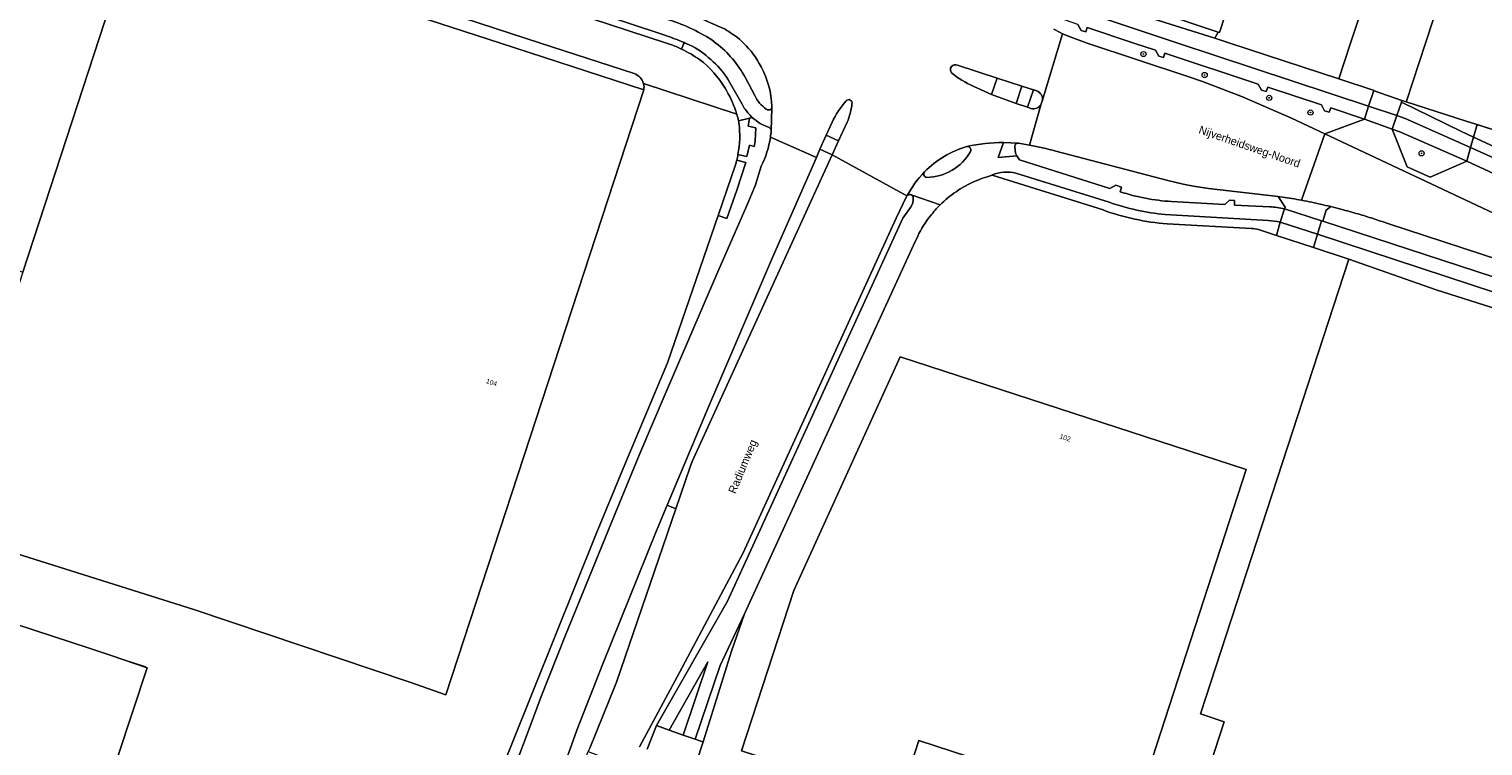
# Model space of a CAD drawing. Header units: metres. Extents: x 151448 to 154749, y 463108 to 465296.
# Tile 330 of 449: x 152975 to 153199, y 464391 to 464502. Entities that reach past the tile are written whole.
import ezdxf
from ezdxf.enums import TextEntityAlignment as Align

# ---------------------------------------------------------------- set-up
doc = ezdxf.new("R2010")
doc.units = ezdxf.units.M
doc.layers.get('0').update_dxf_attribs({"lineweight": 9})
for name, color, linetype, lineweight in [('B-PV-GR-BEPLANTING_CULTUUR_BODEMBEDEKKER-GV', 253, 'Continuous', 9), ('B-PV-GR-BOOM-S', 253, 'Continuous', 9), ('B-PV-GR-GROENVOORZIENING-GV', 253, 'Continuous', 9), ('B-PV-GR-HAAG-GV', 253, 'Continuous', 9), ('B-PV-IE-TERREINAFSCHEIDING_KUNSTMATIG_HEKWERK-G', 253, 'Continuous', 9), ('B-PV-OG-BEBOUWING-GV', 1, 'Continuous', 9), ('B-PV-OG-BEBOUWING-T18', 2, 'Continuous', 9), ('B-PV-OG-TERREIN_BEGROEID-GV', 253, 'Continuous', 9), ('B-PV-OG-TERREIN_ERF-GV', 253, 'Continuous', 9), ('B-PV-OG-TOPOGRAFIE-T18', 2, 'Continuous', 9), ('B-PV-VH-GESLOTENVERHARDING_ASFALT-GV', 253, 'Continuous', 9), ('B-PV-VH-OPENVERHARDING_BETONSTRAATSTEEN-GV', 253, 'Continuous', 9), ('B-PV-VH-OPENVERHARDING_STRAATBAKSTEEN-GV', 253, 'Continuous', 9), ('B-PV-VH-OPENVERHARDING_TEGEL-GV', 253, 'Continuous', 9)]:
    doc.layers.add(name, color=color, linetype=linetype, lineweight=lineweight)
doc.styles.add('Drong', font='txt', dxfattribs={"height": 1.8})
doc.styles.add('NLCS-ISO', font='txt')

# ---------------------------------------------------------------- blocks, each defined once
blk = doc.blocks.new('SGR-BOOM_GBKN-SO')
at = {"linetype": 'ByBlock', "lineweight": 18}
h = blk.add_hatch(color=0, dxfattribs=at)
h.dxf.hatch_style = 1
edge = h.paths.add_edge_path()
edge.add_arc((0, 0), 0.25, 0, 360)
at = {"color": 0, "linetype": 'ByBlock', "lineweight": 18}
for radius in [2, 0.25]:
    blk.add_circle((0, 0), radius, dxfattribs=at)
at = {"color": 0, "linetype": 'ByBlock', "lineweight": 18, "style": 'NLCS-ISO'}
blk.add_attdef('SOORT', (2.5, 0), '', height=1.5, dxfattribs=at)

msp = doc.modelspace()

# ---------------------------------------------------------------- linework, layer by layer
at = {"layer": 'B-PV-GR-BEPLANTING_CULTUUR_BODEMBEDEKKER-GV', "flags": 128}
msp.add_lwpolyline([(153196.7, 464487.936), (153187.464, 464490.897), (153186.784, 464491.115), (153186.711, 464490.866), (153195.919, 464486.373), (153197.843, 464485.434), (153198.405, 464487.39), (153198.189, 464487.459)], close=True, dxfattribs=at)
at = {"layer": 'B-PV-GR-GROENVOORZIENING-GV', "flags": 128}
for points in [[(153110.264, 464476.346), (153108.611, 464472.926), (153084.914, 464421.166), (153075.067, 464402.651), (153068.903, 464391.176)], [(153070.099, 464390.773), (153071.539, 464394.478), (153082.517, 464413.704), (153109.622, 464472.933), (153110.809, 464474.573)]]:
    msp.add_lwpolyline(points, dxfattribs=at)
at = {"layer": 'B-PV-GR-GROENVOORZIENING-GV'}
for points in [[(153110.926, 464476.52, 0.3657049), (153110.264, 464476.346)], [(153110.809, 464474.573, 0.1747729), (153111.227, 464476.072)], [(153111.227, 464476.072, 0.2738919), (153110.926, 464476.52)]]:
    msp.add_lwpolyline(points, format="xyb", dxfattribs=at)
at = {"layer": 'B-PV-GR-HAAG-GV', "flags": 128}
for points in [[(153110.264, 464476.346), (153108.611, 464472.926), (153084.914, 464421.166), (153075.067, 464402.651), (153068.903, 464391.176)], [(153070.099, 464390.773), (153071.539, 464394.478), (153082.517, 464413.704), (153109.622, 464472.933), (153110.809, 464474.573)]]:
    msp.add_lwpolyline(points, dxfattribs=at)
at = {"layer": 'B-PV-GR-HAAG-GV'}
for points in [[(153110.926, 464476.52, 0.3657049), (153110.264, 464476.346)], [(153110.809, 464474.573, 0.1747729), (153111.227, 464476.072)], [(153111.227, 464476.072, 0.2738919), (153110.926, 464476.52)]]:
    msp.add_lwpolyline(points, format="xyb", dxfattribs=at)
at = {"layer": 'B-PV-IE-TERREINAFSCHEIDING_KUNSTMATIG_HEKWERK-G', "flags": 128}
for points in [[(153196.526, 464518.532), (153190.432, 464500)], [(153182.531, 464492.526), (153182.514, 464492.651), (153177.013, 464494.463), (153160.198, 464500)], [(153190.432, 464500), (153187.471, 464491.008)], [(153187.471, 464491.008), (153187.472, 464490.946), (153187.464, 464490.897), (153198.189, 464487.459)], [(153198.189, 464487.459), (153207.378, 464484.514)], [(152876.079, 464441.689), (152983.828, 464406.416)], [(152983.828, 464406.416), (152987.375, 464405.236)], [(152987.375, 464405.236), (152992.478, 464403.565), (152992.478, 464403.46)], [(152992.478, 464403.46), (152987.375, 464405.236)], [(152985.968, 464382.813), (152992.774, 464403.357), (152992.478, 464403.46)]]:
    msp.add_lwpolyline(points, dxfattribs=at)
at = {"layer": 'B-PV-OG-BEBOUWING-GV', "flags": 128}
for points in [[(152908.461, 464540.424), (152906.97, 464535.846), (152902.323, 464521.575), (152900.955, 464517.373), (152899.529, 464512.994), (152897.463, 464506.649), (152895.734, 464501.34), (152895.298, 464500), (152892.359, 464490.975), (152902.331, 464487.817), (152973.583, 464464.578), (152989.597, 464513.679), (152987.157, 464514.5), (152982.921, 464515.926), (152984.453, 464520.675), (152909.999, 464545.147), (152909.545, 464543.753)], [(153069.573, 464492.786), (153047.42, 464500), (153008.319, 464512.734), (153000, 464515.442), (152991.145, 464518.363), (152989.597, 464513.679), (152973.583, 464464.578), (152960.621, 464424.837), (152965.917, 464423.128), (153000, 464412.399), (153033.406, 464401.137), (153038.955, 464399.213)], [(153109.198, 464451.469), (153092.765, 464415.355), (153084.699, 464390.522), (153109.004, 464382.594), (153112.086, 464392.111), (153145.535, 464381.216), (153162.718, 464434.064)]]:
    msp.add_lwpolyline(points, close=True, dxfattribs=at)
msp.add_lwpolyline([(153148.68, 464504.917), (153158.36, 464501.685), (153158.57, 464501.615), (153167.353, 464528.55)], dxfattribs=at)
at = {"layer": 'B-PV-OG-TERREIN_BEGROEID-GV', "flags": 128}
for points in [[(153018.072, 464517.957), (153058.589, 464504.734), (153073.094, 464500), (153073.721, 464499.796)], [(153082.136, 464502.127), (153079.184, 464503.457), (153077.48, 464504.225), (153050.21, 464516.559)], [(153072.842, 464501.212), (153061.429, 464504.962)], [(153174.876, 464485.954), (153181.011, 464488.212), (153175.786, 464489.968), (153175.555, 464489.297), (153174.797, 464489.515), (153174.37, 464490.432), (153166.031, 464493.186), (153165.785, 464492.508), (153165.053, 464492.737), (153164.572, 464493.638), (153150.148, 464498.423), (153149.929, 464497.746), (153149.184, 464497.986), (153148.702, 464498.883), (153145.34, 464500), (153138.141, 464502.392), (153137.915, 464501.715), (153137.176, 464501.941), (153136.701, 464502.877), (153134.592, 464503.607)], [(153080.098, 464500.478), (153080.734, 464499.999)], [(153084.992, 464499.999), (153084.366, 464500.575)], [(153135.894, 464500.796), (153138.11, 464500), (153153.675, 464494.806), (153155.96, 464494.065), (153162.128, 464491.668), (153169.721, 464488.377), (153174.862, 464485.961), (153174.876, 464485.954)], [(153075.389, 464499.071), (153075.791, 464500.072)], [(153085.301, 464494.612), (153086.723, 464491.872)], [(153088.514, 464489.792), (153088.547, 464489.763), (153088.583, 464489.736), (153088.62, 464489.713), (153088.66, 464489.693), (153088.701, 464489.676), (153088.743, 464489.663), (153088.787, 464489.654), (153088.831, 464489.649), (153088.875, 464489.647), (153088.919, 464489.649), (153088.963, 464489.655), (153089.006, 464489.665), (153089.049, 464489.678), (153089.089, 464489.695), (153089.129, 464489.716), (153089.166, 464489.74), (153089.201, 464489.767), (153089.234, 464489.796), (153089.264, 464489.829), (153089.291, 464489.864), (153089.315, 464489.901), (153089.336, 464489.94), (153089.353, 464489.981), (153089.367, 464490.023), (153089.382, 464490.067), (153089.383, 464490.111), (153089.385, 464490.179)], [(153086.349, 464488.489), (153085.908, 464488.376), (153085.687, 464487.139), (153086.894, 464486.878), (153086.792, 464484.803), (153086.627, 464484.011), (153085.927, 464484.186), (153085.509, 464482.442), (153084.134, 464482.76)], [(153089.268, 464486.394), (153089.274, 464486.413), (153089.287, 464486.45)], [(153126.92, 464483.966), (153127.054, 464482.963), (153127.272, 464482.581), (153127.65, 464481.921), (153141.638, 464477.508), (153142.542, 464478.005), (153143.416, 464477.712), (153143.21, 464477.009)], [(153129.209, 464484.225), (153127.497, 464484.495)], [(153168.622, 464474.339), (153168.71, 464474.615), (153167.664, 464476.26), (153156.902, 464477.506), (153154.57, 464477.845), (153152.942, 464478.162), (153150.581, 464478.736), (153133.253, 464483.289)], [(153083.943, 464481.876), (153085.334, 464481.5), (153083.953, 464477.222), (153082.417, 464472.884), (153081.065, 464473.344), (153073.259, 464450.538), (153066.64, 464434.842), (153062.208, 464424.11), (153046.069, 464383.904), (153039.626, 464365.626), (153036.96, 464366.48), (153024.899, 464325.252), (153012.355, 464271.021), (153009.4, 464271.985), (153009.346, 464271.789), (153007.913, 464266.612), (153007.321, 464264.474)], [(153050.243, 464389.718), (153051.835, 464393.939), (153053.715, 464398.921), (153057.477, 464408.403), (153065.15, 464427.222), (153069.131, 464436.865), (153072.706, 464445.321), (153080.795, 464464.139), (153085.684, 464475.362), (153086.827, 464478.097), (153087.737, 464480.94)], [(153151.148, 464475.489), (153159.387, 464475.005), (153160.148, 464475.679), (153160.912, 464475.649), (153160.894, 464474.928), (153166.349, 464474.67)], [(153177.352, 464474.299), (153175.777, 464474.701), (153175.083, 464474.14), (153174.555, 464472.441), (153206.254, 464462.091), (153204.753, 464465.483), (153204.748, 464465.495), (153184.595, 464472.078)]]:
    msp.add_lwpolyline(points, dxfattribs=at)
at = {"layer": 'B-PV-OG-TERREIN_BEGROEID-GV'}
for points in [[(153073, 464503.738, -0.0679398), (153080.098, 464500.478)], [(153075.791, 464500.072, 0.0183256), (153072.842, 464501.212)], [(153084.366, 464500.575, 0.0349176), (153082.136, 464502.127)], [(153132.957, 464502.161, 0.022716), (153134.315, 464501.444)], [(153134.315, 464501.444, 0.0254625), (153135.894, 464500.796)], [(153073.721, 464499.796, -0.0197089), (153075.389, 464499.071)], [(153080.734, 464499.999, -0.1014733), (153085.301, 464494.612)], [(153087.703, 464496.319, 0.082791), (153084.992, 464499.999)], [(153089.385, 464490.179, 0.1160005), (153087.703, 464496.319)], [(153086.723, 464491.872, 0.1268089), (153088.514, 464489.792)], [(153088.941, 464486.935, -0.1002916), (153086.349, 464488.489)], [(153087.737, 464480.94, 0.0767177), (153089.151, 464485.422)], [(153089.287, 464486.45, 0.3018534), (153088.941, 464486.935)], [(153089.151, 464485.422, 0.0154558), (153089.268, 464486.394)], [(153084.134, 464482.76, -0.014517), (153083.943, 464481.876)], [(153127.439, 464484.499, 0.4220544), (153126.92, 464483.966)], [(153127.497, 464484.495, 0.0343197), (153127.439, 464484.499)], [(153133.253, 464483.289, 0.0226707), (153129.209, 464484.225)], [(153143.21, 464477.009, 0.0622185), (153151.148, 464475.489)], [(153166.349, 464474.67, -0.0461762), (153168.622, 464474.339)], [(153180.019, 464473.561, 0.0074476), (153177.352, 464474.299)], [(153182.318, 464472.853, 0.0095969), (153180.019, 464473.561)], [(153184.595, 464472.078, 0.0084157), (153182.318, 464472.853)]]:
    msp.add_lwpolyline(points, format="xyb", dxfattribs=at)
at = {"layer": 'B-PV-OG-TERREIN_BEGROEID-GV', "flags": 128}
for points in [[(153196.834, 464481.736), (153186.452, 464486.277), (153185.28, 464486.66), (153187.578, 464480.876), (153191.168, 464479.28)], [(153038.649, 464330.932), (153039.984, 464330.48), (153042.918, 464340.079), (153046.285, 464350.549), (153049.874, 464360.993), (153053.26, 464370.401), (153057.186, 464380.691), (153060.994, 464390.41), (153061.206, 464390.95), (153065.348, 464401.173), (153074.525, 464427.989), (153073.192, 464428.545), (153071.493, 464424.45), (153063.219, 464404.017), (153059.226, 464393.738), (153058.377, 464391.417), (153055.436, 464383.379), (153051.799, 464372.98), (153048.307, 464362.53), (153044.962, 464352.026), (153041.737, 464341.514)]]:
    msp.add_lwpolyline(points, close=True, dxfattribs=at)
at = {"layer": 'B-PV-OG-TERREIN_ERF-GV', "flags": 128}
for points in [[(153202.142, 464585.854), (153196.089, 464587.812), (153193.083, 464578.534), (153209.095, 464573.352), (153197.994, 464538.985), (153185.216, 464543.043), (153179.046, 464524.46), (153178.76, 464524.551), (153177.752, 464521.461), (153172.37, 464523.17), (153171.858, 464521.508), (153184.64, 464517.395), (153178.855, 464500), (153177.013, 464494.463), (153182.514, 464492.651), (153182.518, 464492.622), (153186.784, 464491.115), (153187.464, 464490.897), (153187.472, 464490.946), (153187.471, 464491.008), (153190.432, 464500), (153196.526, 464518.532), (153201.404, 464523.897)], [(153083.936, 464489.005), (153069.531, 464493.737)], [(153069.573, 464492.786), (153038.955, 464399.213), (153033.406, 464401.137), (153000, 464412.399), (152965.917, 464423.128)], [(152876.079, 464441.689), (152983.828, 464406.416), (152987.375, 464405.236), (152992.478, 464403.46), (152992.774, 464403.357), (152985.968, 464382.813), (153000, 464378.318), (153035.422, 464366.973), (153036.96, 464366.48), (153039.626, 464365.626), (153046.069, 464383.904), (153062.208, 464424.11), (153066.64, 464434.842), (153073.259, 464450.538), (153081.065, 464473.344), (153083.803, 464481.345)], [(153140.579, 464474.182), (153123.419, 464479.542)], [(153163.504, 464471.295), (153150.505, 464472.032)], [(153078.743, 464391.949), (153075.632, 464382.343), (153084.383, 464379.5), (153116.843, 464368.8), (153125.241, 464366.062), (153143.85, 464359.996), (153144.031, 464360.548), (153147.649, 464371.546), (153151.271, 464370.349), (153159.301, 464395.046), (153155.65, 464396.239), (153178.565, 464466.562), (153173.092, 464468.365), (153167.405, 464470.239), (153164.613, 464471.159)], [(153111.919, 464470.149), (153111.266, 464468.744), (153085.122, 464411.713), (153083.146, 464405.934), (153078.743, 464391.949)], [(153204.78, 464457.8), (153192.092, 464461.858), (153178.565, 464466.562), (153155.65, 464396.239), (153159.301, 464395.046), (153151.271, 464370.349), (153147.649, 464371.546), (153144.031, 464360.548), (153143.85, 464359.996), (153157.588, 464355.518), (153157.703, 464355.481), (153166.892, 464352.426), (153166.999, 464352.81), (153201.607, 464341.405)], [(152970.613, 464366.474), (152981.865, 464362.817), (152984.342, 464362.012), (153005.719, 464354.846), (153007.557, 464360.035), (153009.18, 464364.819), (153010.911, 464369.927), (153010.995, 464370.184), (153023.529, 464366.053), (153024.777, 464369.778), (153035.289, 464366.299), (153035.422, 464366.973), (153000, 464378.318), (152985.968, 464382.813), (152992.774, 464403.357), (152992.478, 464403.46), (152987.375, 464405.236), (152983.828, 464406.416), (152876.079, 464441.689)]]:
    msp.add_lwpolyline(points, dxfattribs=at)
for points in [[(153158.36, 464501.685), (153157.877, 464500.765), (153160.198, 464500), (153177.013, 464494.463), (153178.855, 464500), (153184.64, 464517.395), (153171.858, 464521.508), (153171.808, 464521.344), (153168.267, 464522.481), (153169.149, 464525.061), (153170.43, 464524.634), (153171.207, 464526.905), (153167.902, 464528.008), (153168.008, 464528.332), (153167.353, 464528.55), (153158.57, 464501.615)], [(153187.464, 464490.897), (153196.7, 464487.936), (153198.189, 464487.459), (153198.405, 464487.39), (153206.007, 464484.953), (153207.378, 464484.514), (153207.941, 464484.333), (153216.717, 464481.52), (153217.211, 464482.999), (153216.894, 464483.107), (153218.163, 464486.85), (153218.465, 464486.75), (153221.494, 464495.817), (153218.25, 464496.844), (153219.123, 464499.662), (153222.429, 464498.615), (153226.237, 464510.016), (153224.987, 464515.99), (153201.404, 464523.897), (153196.526, 464518.532), (153190.432, 464500), (153187.471, 464491.008), (153187.472, 464490.946)], [(153144.516, 464506.308), (153135.737, 464509.239), (153135.631, 464508.93), (153147.646, 464504.663), (153147.468, 464504.009), (153148.308, 464503.725), (153157.877, 464500.765), (153158.36, 464501.685), (153148.68, 464504.917), (153149.22, 464506.592), (153144.985, 464507.958)], [(153109.198, 464451.469), (153162.718, 464434.064), (153145.535, 464381.216), (153112.086, 464392.111), (153109.004, 464382.594), (153084.699, 464390.522), (153092.765, 464415.355)]]:
    msp.add_lwpolyline(points, close=True, dxfattribs=at)
at = {"layer": 'B-PV-OG-TERREIN_ERF-GV'}
for points in [[(153069.531, 464493.737, -0.1093775), (153069.573, 464492.786)], [(153084.218, 464487.944, 0.0210615), (153083.936, 464489.005)], [(153084.134, 464482.76, 0.0759584), (153084.29, 464487.601)], [(153084.29, 464487.601, 0.006171), (153084.218, 464487.944)], [(153083.943, 464481.876, 0.014517), (153084.134, 464482.76)], [(153083.803, 464481.345, 0.0075076), (153083.943, 464481.876)], [(153123.419, 464479.542, 0.0866062), (153117.856, 464477.008)], [(153117.856, 464477.008, 0.0457969), (153115.384, 464474.961)], [(153115.384, 464474.961, 0.0320674), (153113.891, 464473.27)], [(153150.505, 464472.032, -0.0682876), (153140.579, 464474.182)], [(153113.891, 464473.27, 0.0653785), (153111.919, 464470.149)], [(153164.613, 464471.159, 0.0847036), (153163.504, 464471.295)]]:
    msp.add_lwpolyline(points, format="xyb", dxfattribs=at)
at = {"layer": 'B-PV-VH-GESLOTENVERHARDING_ASFALT-GV', "flags": 128}
for points in [[(153084.889, 464518.971), (153079.184, 464503.457), (153082.136, 464502.127)], [(153084.366, 464500.575), (153084.992, 464499.999)], [(153134.315, 464501.444), (153131.165, 464491.017), (153131.025, 464490.612), (153129.209, 464484.225)], [(153131.165, 464491.017), (153134.315, 464501.444)], [(153171.262, 464475.694), (153174.876, 464485.954), (153174.862, 464485.961), (153169.721, 464488.377), (153162.128, 464491.668), (153155.96, 464494.065), (153153.675, 464494.806), (153138.11, 464500), (153135.894, 464500.796)], [(153118.079, 464496.587), (153124.196, 464494.556), (153128.031, 464493.318), (153129.846, 464492.739), (153130.326, 464492.586)], [(153129.405, 464489.891), (153128.91, 464490.064), (153127.167, 464490.673), (153124.865, 464491.474), (153123.337, 464492.049), (153120.513, 464493.312)], [(153089.385, 464490.179), (153089.383, 464490.111), (153089.382, 464490.067), (153089.38, 464490.023), (153089.379, 464489.98), (153089.378, 464489.939), (153089.287, 464486.45), (153089.274, 464486.413), (153089.268, 464486.394)], [(153127.497, 464484.495), (153129.209, 464484.225), (153131.025, 464490.612)], [(153089.151, 464485.422), (153096.252, 464482.321), (153096.798, 464483.571), (153097.773, 464485.737), (153098.678, 464487.76)], [(153101.005, 464487.741), (153099.697, 464484.877), (153098.689, 464482.713), (153110.264, 464476.346)], [(153058.377, 464391.417), (153059.226, 464393.738), (153063.219, 464404.017), (153071.493, 464424.45), (153073.192, 464428.545), (153079.613, 464443.849), (153089.494, 464466.849), (153096.252, 464482.321), (153089.151, 464485.422)], [(153286.466, 464438.78), (153298.04, 464435.019), (153315.995, 464429.184), (153318.104, 464435.311), (153306.238, 464439.19), (153306.223, 464439.195), (153292.066, 464443.814), (153270.905, 464450.719), (153238.819, 464461.218), (153238.276, 464461.392), (153238.248, 464461.401), (153219.967, 464467.387), (153219.837, 464467.428), (153205.382, 464471.979), (153201.819, 464473.29), (153174.876, 464485.954), (153171.262, 464475.694)], [(153068.903, 464391.176), (153075.067, 464402.651), (153084.914, 464421.166), (153108.611, 464472.926), (153110.264, 464476.346), (153098.689, 464482.713), (153098.129, 464481.485), (153077.07, 464435.276), (153076.693, 464434.323), (153074.525, 464427.989), (153065.348, 464401.173), (153061.206, 464390.95), (153060.994, 464390.41), (153067.399, 464387.947)], [(153125.187, 464484.631), (153127.439, 464484.499)], [(153133.253, 464483.289), (153150.581, 464478.736), (153152.942, 464478.162), (153154.57, 464477.845), (153156.902, 464477.506), (153167.664, 464476.26), (153168.309, 464476.185)], [(153087.737, 464480.94), (153086.827, 464478.097), (153085.684, 464475.362), (153080.795, 464464.139), (153072.706, 464445.321), (153069.131, 464436.865), (153065.15, 464427.222), (153057.477, 464408.403), (153053.715, 464398.921), (153051.835, 464393.939), (153050.243, 464389.718)], [(153175.777, 464474.701), (153177.352, 464474.299)], [(153184.595, 464472.078), (153204.748, 464465.495), (153204.756, 464465.492), (153217.816, 464461.225), (153220.806, 464460.248), (153220.988, 464460.189), (153236.383, 464455.156), (153243.955, 464452.681), (153246.857, 464451.732), (153264.711, 464445.893), (153271.118, 464443.798), (153285.836, 464438.985), (153286.466, 464438.78)], [(153070.838, 464375.016), (153073.913, 464382.897), (153075.632, 464382.343), (153078.743, 464391.949), (153078.533, 464391.968), (153077.53, 464392.341), (153075.659, 464392.965), (153073.472, 464393.752), (153071.539, 464394.478), (153070.099, 464390.773)], [(153055.436, 464383.379), (153058.377, 464391.417)]]:
    msp.add_lwpolyline(points, dxfattribs=at)
at = {"layer": 'B-PV-VH-GESLOTENVERHARDING_ASFALT-GV'}
for points in [[(153082.136, 464502.127, -0.0349176), (153084.366, 464500.575)], [(153134.315, 464501.444, -0.022716), (153132.957, 464502.161)], [(153135.894, 464500.796, -0.0254625), (153134.315, 464501.444)], [(153084.992, 464499.999, -0.082791), (153087.703, 464496.319)], [(153087.703, 464496.319, -0.1160005), (153089.385, 464490.179)], [(153117.143, 464495.379, -0.7780077), (153118.079, 464496.587)], [(153120.513, 464493.312, -0.0597386), (153117.143, 464495.379)], [(153130.326, 464492.586, -0.3995436), (153131.165, 464491.017)], [(153098.678, 464487.76, -0.067011), (153100.852, 464491.076)], [(153100.852, 464491.076, -0.3430204), (153101.488, 464491.19)], [(153101.757, 464490.602, -0.0768252), (153101.005, 464487.741)], [(153101.488, 464491.19, -0.3418663), (153101.757, 464490.602)], [(153131.025, 464490.612, -0.3968735), (153129.405, 464489.891)], [(153089.151, 464485.422, -0.0767177), (153087.737, 464480.94)], [(153089.268, 464486.394, -0.0154558), (153089.151, 464485.422)], [(153112.989, 464480.081, -0.1281589), (153119.519, 464483.984)], [(153119.519, 464483.984, -0.0527497), (153125.187, 464484.631)], [(153127.439, 464484.499, -0.0343197), (153127.497, 464484.495)], [(153129.209, 464484.225, -0.0226707), (153133.253, 464483.289)], [(153110.264, 464476.346, -0.0709071), (153112.989, 464480.081)], [(153168.309, 464476.185, -0.0060434), (153169.788, 464475.954)], [(153169.788, 464475.954, -0.0054958), (153171.262, 464475.694)], [(153171.262, 464475.694, -0.0068454), (153172.864, 464475.377)], [(153172.864, 464475.377, -0.0074722), (153174.196, 464475.081)], [(153174.196, 464475.081, -0.0037315), (153175.777, 464474.701)], [(153177.352, 464474.299, -0.0074476), (153180.019, 464473.561)], [(153180.019, 464473.561, -0.0095969), (153182.318, 464472.853)], [(153182.318, 464472.853, -0.0084157), (153184.595, 464472.078)]]:
    msp.add_lwpolyline(points, format="xyb", dxfattribs=at)
at = {"layer": 'B-PV-VH-OPENVERHARDING_BETONSTRAATSTEEN-GV', "flags": 128}
for points in [[(153073.721, 464499.796), (153073.094, 464500), (153058.589, 464504.734), (153018.072, 464517.957)], [(153010.621, 464514.045), (153053.587, 464500), (153068.068, 464495.265)], [(153075.791, 464500.072), (153075.389, 464499.071)], [(153076.589, 464499.72), (153075.961, 464499.999), (153075.791, 464500.072)], [(153123.337, 464492.049), (153124.196, 464494.556), (153118.079, 464496.587)], [(153069.531, 464493.737), (153083.936, 464489.005)], [(153085.109, 464489.952), (153084.764, 464490.533), (153082.566, 464494.42)], [(153120.513, 464493.312), (153123.337, 464492.049)], [(153130.326, 464492.586), (153129.846, 464492.739), (153128.91, 464490.064), (153129.405, 464489.891)], [(153131.025, 464490.612), (153131.165, 464491.017)], [(153084.134, 464482.76), (153085.509, 464482.442), (153085.927, 464484.186), (153086.627, 464484.011), (153086.792, 464484.803), (153086.894, 464486.878), (153085.687, 464487.139), (153085.908, 464488.376), (153084.218, 464487.944)], [(153084.218, 464487.944), (153085.908, 464488.376), (153086.349, 464488.489)], [(153098.678, 464487.76), (153097.773, 464485.737), (153099.697, 464484.877), (153101.005, 464487.741)], [(153168.309, 464476.185), (153167.664, 464476.26), (153168.71, 464474.615), (153168.622, 464474.339)], [(153168.622, 464474.339), (153174.369, 464472.498), (153174.555, 464472.441), (153175.083, 464474.14), (153175.777, 464474.701)]]:
    msp.add_lwpolyline(points, dxfattribs=at)
at = {"layer": 'B-PV-VH-OPENVERHARDING_BETONSTRAATSTEEN-GV'}
for points in [[(153075.389, 464499.071, 0.0197089), (153073.721, 464499.796)], [(153075.389, 464499.071, -0.0359588), (153078.208, 464497.448)], [(153078.208, 464497.448, 0.0359588), (153075.389, 464499.071)], [(153079.916, 464497.445, 0.0825107), (153076.589, 464499.72)], [(153078.208, 464497.448, -0.0985036), (153082.134, 464492.999)], [(153082.134, 464492.999, 0.0985036), (153078.208, 464497.448)], [(153082.566, 464494.42, 0.0748773), (153079.916, 464497.445)], [(153118.079, 464496.587, 0.7780077), (153117.143, 464495.379)], [(153068.068, 464495.265, -0.2571067), (153069.531, 464493.737)], [(153117.143, 464495.379, 0.0597386), (153120.513, 464493.312)], [(153082.134, 464492.999, -0.0625694), (153083.792, 464489.449)], [(153083.792, 464489.449, 0.0625694), (153082.134, 464492.999)], [(153131.165, 464491.017, 0.3995436), (153130.326, 464492.586)], [(153083.792, 464489.449, -0.0094735), (153083.936, 464489.005)], [(153083.936, 464489.005, 0.0094735), (153083.792, 464489.449)], [(153086.349, 464488.489, -0.0632295), (153085.109, 464489.952)], [(153100.852, 464491.076, 0.067011), (153098.678, 464487.76)], [(153101.488, 464491.19, 0.3430204), (153100.852, 464491.076)], [(153101.005, 464487.741, 0.0768252), (153101.757, 464490.602)], [(153101.757, 464490.602, 0.3418663), (153101.488, 464491.19)], [(153129.405, 464489.891, 0.3968735), (153131.025, 464490.612)], [(153083.936, 464489.005, -0.0210615), (153084.218, 464487.944)], [(153084.29, 464487.601, -0.0759584), (153084.134, 464482.76)], [(153084.218, 464487.944, -0.006171), (153084.29, 464487.601)], [(153119.519, 464483.984, 0.1281589), (153112.989, 464480.081)], [(153113.301, 464479.231, 0.2721697), (153120.079, 464483.252)], [(153120.079, 464483.252, 0.6254309), (153119.519, 464483.984)], [(153112.989, 464480.081, 0.6163417), (153113.301, 464479.231)], [(153169.788, 464475.954, 0.0060434), (153168.309, 464476.185)], [(153171.262, 464475.694, 0.0054958), (153169.788, 464475.954)], [(153172.864, 464475.377, 0.0068454), (153171.262, 464475.694)], [(153174.196, 464475.081, 0.0074722), (153172.864, 464475.377)], [(153175.777, 464474.701, 0.0037315), (153174.196, 464475.081)]]:
    msp.add_lwpolyline(points, format="xyb", dxfattribs=at)
at = {"layer": 'B-PV-VH-OPENVERHARDING_BETONSTRAATSTEEN-GV', "flags": 128}
for points in [[(153182.518, 464492.622), (153182.444, 464492.648), (153181.634, 464490.225), (153186.002, 464488.776), (153186.711, 464490.866), (153186.784, 464491.115)], [(153181.011, 464488.212), (153185.28, 464486.66), (153186.002, 464488.776), (153181.634, 464490.225)], [(153197.385, 464483.839), (153187.307, 464488.344), (153186.002, 464488.776), (153185.28, 464486.66), (153186.452, 464486.277), (153196.834, 464481.736)], [(153204.481, 464480.667), (153205.015, 464482.165), (153197.843, 464485.434), (153197.385, 464483.839)], [(153098.689, 464482.713), (153096.798, 464483.571), (153096.252, 464482.321), (153089.494, 464466.849), (153079.613, 464443.849), (153073.192, 464428.545), (153074.525, 464427.989), (153076.693, 464434.323), (153077.07, 464435.276), (153098.129, 464481.485)], [(153196.834, 464481.736), (153203.724, 464478.542), (153204.481, 464480.667), (153197.385, 464483.839)], [(153168.622, 464474.339), (153167.97, 464472.294), (153173.734, 464470.428), (153174.369, 464472.498)], [(153167.97, 464472.294), (153167.405, 464470.239), (153173.092, 464468.365), (153173.734, 464470.428)], [(153077.53, 464392.341), (153078.533, 464391.968), (153078.743, 464391.949), (153083.146, 464405.934), (153085.122, 464411.713), (153081.369, 464403.73)], [(153073.472, 464393.752), (153075.659, 464392.965), (153079.486, 464404.289)]]:
    msp.add_lwpolyline(points, close=True, dxfattribs=at)
at = {"layer": 'B-PV-VH-OPENVERHARDING_STRAATBAKSTEEN-GV', "flags": 128}
for points in [[(153237.495, 464463.922), (153235.611, 464467.774), (153224.462, 464471.416), (153220.938, 464469.633), (153219.596, 464471.92), (153219.842, 464473.003), (153215.262, 464474.577), (153210.905, 464472.573), (153205.681, 464474.304), (153203.724, 464478.542), (153196.834, 464481.736), (153191.168, 464479.28), (153187.578, 464480.876), (153185.28, 464486.66), (153181.011, 464488.212), (153174.876, 464485.954), (153201.819, 464473.29), (153205.382, 464471.979), (153219.837, 464467.428), (153219.967, 464467.387), (153238.248, 464461.401), (153238.276, 464461.392), (153238.819, 464461.218)], [(153206.007, 464484.953), (153198.405, 464487.39), (153197.843, 464485.434), (153205.015, 464482.165), (153206.974, 464481.492), (153207.941, 464484.333), (153207.378, 464484.514)]]:
    msp.add_lwpolyline(points, close=True, dxfattribs=at)
at = {"layer": 'B-PV-VH-OPENVERHARDING_TEGEL-GV', "flags": 128}
for points in [[(153068.068, 464495.265), (153053.587, 464500), (153010.621, 464514.045)], [(153008.319, 464512.734), (153047.42, 464500), (153069.573, 464492.786)], [(153135.66, 464505.833), (153136.99, 464505.146), (153138.844, 464504.411), (153152.149, 464500), (153181.634, 464490.225), (153182.444, 464492.648), (153182.518, 464492.622), (153182.514, 464492.651), (153177.013, 464494.463), (153160.198, 464500), (153157.877, 464500.765), (153148.308, 464503.725), (153147.468, 464504.009), (153147.646, 464504.663), (153135.631, 464508.93), (153135.338, 464508.07), (153135.173, 464507.53), (153135.069, 464507.187), (153134.864, 464506.507)], [(153061.429, 464504.962), (153072.842, 464501.212)], [(153136.701, 464502.877), (153137.176, 464501.941), (153137.915, 464501.715), (153138.141, 464502.392), (153145.34, 464500), (153148.702, 464498.883), (153149.184, 464497.986), (153149.929, 464497.746), (153150.148, 464498.423), (153164.572, 464493.638), (153165.053, 464492.737), (153165.785, 464492.508), (153166.031, 464493.186), (153174.37, 464490.432), (153174.797, 464489.515), (153175.555, 464489.297), (153175.786, 464489.968), (153181.011, 464488.212), (153181.634, 464490.225), (153152.149, 464500), (153138.844, 464504.411)], [(153080.734, 464499.999), (153080.098, 464500.478)], [(153075.791, 464500.072), (153075.961, 464499.999), (153076.589, 464499.72)], [(153082.566, 464494.42), (153084.764, 464490.533), (153085.109, 464489.952)], [(153086.723, 464491.872), (153085.301, 464494.612)], [(153089.287, 464486.45), (153089.378, 464489.939), (153089.379, 464489.98), (153089.38, 464490.023), (153089.382, 464490.067), (153089.367, 464490.023), (153089.353, 464489.981), (153089.336, 464489.94), (153089.315, 464489.901), (153089.291, 464489.864), (153089.264, 464489.829), (153089.234, 464489.796), (153089.201, 464489.767), (153089.166, 464489.74), (153089.129, 464489.716), (153089.089, 464489.695), (153089.049, 464489.678), (153089.006, 464489.665), (153088.963, 464489.655), (153088.919, 464489.649), (153088.875, 464489.647), (153088.831, 464489.649), (153088.787, 464489.654), (153088.743, 464489.663), (153088.701, 464489.676), (153088.66, 464489.693), (153088.62, 464489.713), (153088.583, 464489.736), (153088.547, 464489.763), (153088.514, 464489.792)], [(153125.187, 464484.631), (153124.336, 464482.309), (153127.272, 464482.581), (153127.054, 464482.963), (153126.92, 464483.966)], [(153143.21, 464477.009), (153143.416, 464477.712), (153142.542, 464478.005), (153141.638, 464477.508), (153127.65, 464481.921), (153127.272, 464482.581), (153124.336, 464482.309), (153125.187, 464484.631)], [(153127.439, 464484.499), (153125.187, 464484.631)], [(153083.803, 464481.345), (153081.065, 464473.344), (153082.417, 464472.884), (153083.953, 464477.222), (153085.334, 464481.5), (153083.943, 464481.876)], [(153123.4, 464479.588), (153123.419, 464479.542), (153140.579, 464474.182)], [(153123.419, 464479.542), (153123.4, 464479.588)], [(153141.517, 464475.386), (153127.108, 464479.864)], [(153127.108, 464479.864), (153141.517, 464475.386)], [(153115.384, 464474.961), (153110.926, 464476.52)], [(153110.926, 464476.52), (153115.384, 464474.961)], [(153110.809, 464474.573), (153109.622, 464472.933), (153082.517, 464413.704), (153071.539, 464394.478), (153073.472, 464393.752), (153079.486, 464404.289), (153075.659, 464392.965)], [(153166.349, 464474.67), (153160.894, 464474.928), (153160.912, 464475.649), (153160.148, 464475.679), (153159.387, 464475.005), (153151.148, 464475.489)], [(153167.97, 464472.294), (153168.622, 464474.339)], [(153166.092, 464472.553), (153150.181, 464473.474)], [(153150.181, 464473.474), (153166.092, 464472.553)], [(153150.505, 464472.032), (153163.504, 464471.295)], [(153164.613, 464471.159), (153167.405, 464470.239), (153167.97, 464472.294)], [(153075.659, 464392.965), (153077.53, 464392.341), (153081.369, 464403.73), (153085.122, 464411.713), (153111.266, 464468.744), (153111.919, 464470.149)]]:
    msp.add_lwpolyline(points, dxfattribs=at)
at = {"layer": 'B-PV-VH-OPENVERHARDING_TEGEL-GV'}
for points in [[(153080.098, 464500.478, 0.0679398), (153073, 464503.738)], [(153072.842, 464501.212, -0.0183256), (153075.791, 464500.072)], [(153076.589, 464499.72, -0.0825107), (153079.916, 464497.445)], [(153085.301, 464494.612, 0.1014733), (153080.734, 464499.999)], [(153079.916, 464497.445, -0.0748773), (153082.566, 464494.42)], [(153069.531, 464493.737, 0.2571067), (153068.068, 464495.265)], [(153069.573, 464492.786, 0.1093775), (153069.531, 464493.737)], [(153088.514, 464489.792, -0.1268089), (153086.723, 464491.872)], [(153085.109, 464489.952, 0.0632295), (153086.349, 464488.489)], [(153086.349, 464488.489, 0.1002916), (153088.941, 464486.935)], [(153088.941, 464486.935, -0.3018534), (153089.287, 464486.45)], [(153120.079, 464483.252, -0.2721697), (153113.301, 464479.231)], [(153125.187, 464484.631, 0.0527497), (153119.519, 464483.984)], [(153119.519, 464483.984, -0.6254309), (153120.079, 464483.252)], [(153126.92, 464483.966, -0.4220544), (153127.439, 464484.499)], [(153083.943, 464481.876, -0.0075076), (153083.803, 464481.345)], [(153112.989, 464480.081, 0.0709071), (153110.264, 464476.346)], [(153113.301, 464479.231, -0.6163417), (153112.989, 464480.081)], [(153117.856, 464477.008, -0.0866062), (153123.419, 464479.542)], [(153127.108, 464479.864, 0.1645211), (153123.4, 464479.588)], [(153123.4, 464479.588, -0.1645211), (153127.108, 464479.864)], [(153110.264, 464476.346, -0.3657049), (153110.926, 464476.52)], [(153111.227, 464476.072, -0.1747729), (153110.809, 464474.573)], [(153110.926, 464476.52, -0.2738919), (153111.227, 464476.072)], [(153115.384, 464474.961, -0.0457969), (153117.856, 464477.008)], [(153151.148, 464475.489, -0.0622185), (153143.21, 464477.009)], [(153113.891, 464473.27, -0.0320674), (153115.384, 464474.961)], [(153140.579, 464474.182, 0.0682876), (153150.505, 464472.032)], [(153150.181, 464473.474, -0.05978), (153141.517, 464475.386)], [(153141.517, 464475.386, 0.05978), (153150.181, 464473.474)], [(153168.622, 464474.339, 0.0461762), (153166.349, 464474.67)], [(153111.919, 464470.149, -0.0653785), (153113.891, 464473.27)], [(153163.504, 464471.295, -0.0847036), (153164.613, 464471.159)], [(153167.97, 464472.294, 0.0430466), (153166.092, 464472.553)], [(153166.092, 464472.553, -0.0430466), (153167.97, 464472.294)]]:
    msp.add_lwpolyline(points, format="xyb", dxfattribs=at)
at = {"layer": 'B-PV-VH-OPENVERHARDING_TEGEL-GV', "flags": 128}
for points in [[(153128.031, 464493.318), (153124.196, 464494.556), (153123.337, 464492.049), (153124.865, 464491.474), (153127.167, 464490.673)], [(153129.846, 464492.739), (153128.031, 464493.318), (153127.167, 464490.673), (153128.91, 464490.064)], [(153186.002, 464488.776), (153187.307, 464488.344), (153197.385, 464483.839), (153197.843, 464485.434), (153195.919, 464486.373), (153186.711, 464490.866)], [(153096.798, 464483.571), (153098.689, 464482.713), (153099.697, 464484.877), (153097.773, 464485.737)], [(153205.517, 464459.987), (153206.251, 464462.082), (153206.254, 464462.091), (153174.555, 464472.441), (153174.369, 464472.498), (153173.734, 464470.428)], [(153204.78, 464457.8), (153205.037, 464458.67), (153205.517, 464459.987), (153173.734, 464470.428), (153173.092, 464468.365), (153178.565, 464466.562), (153192.092, 464461.858)]]:
    msp.add_lwpolyline(points, close=True, dxfattribs=at)

# ---------------------------------------------------------------- block references
at = {"layer": 'B-PV-GR-BOOM-S', "xscale": 0.2, "yscale": 0.2, "zscale": 0.2}
for p in [(153146.82, 464498.295), (153156.286, 464495.052), (153166.265, 464491.522), (153172.649, 464489.248), (153189.83, 464482.949)]:
    msp.add_blockref('SGR-BOOM_GBKN-SO', p, dxfattribs=at)

# ---------------------------------------------------------------- texts
at = {"layer": 'B-PV-OG-BEBOUWING-T18', "style": 'Drong'}
for s, rotation, p in [('104', 341.9, (153046.046, 464447.52)), ('102', 342, (153134.721, 464438.963))]:
    msp.add_text(s, height=0.75, rotation=rotation, dxfattribs=at).set_placement(p, align=Align.MIDDLE)
at = {"layer": 'B-PV-OG-TOPOGRAFIE-T18', "style": 'Drong'}
for s, rotation, p in [('Nijverheidsweg-Noord', 341, (153163.185, 464483.845)), ('Radiumweg', 67.4, (153084.996, 464434.452))]:
    msp.add_text(s, height=1.25, rotation=rotation, dxfattribs=at).set_placement(p, align=Align.MIDDLE)

doc.saveas('drawing.dxf')
